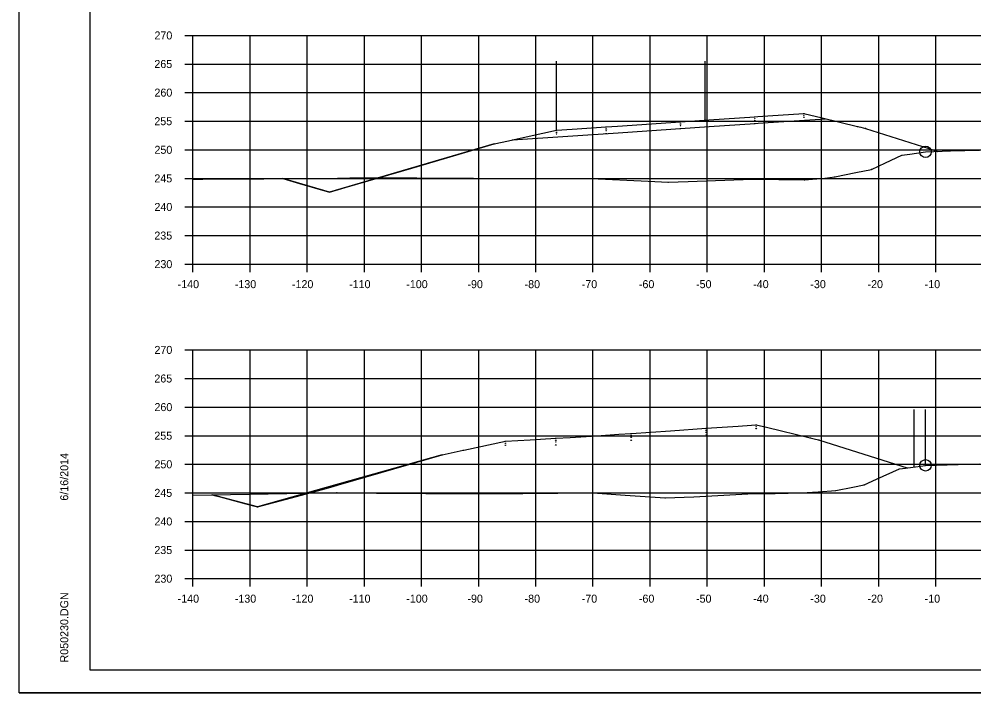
# Model space of a CAD drawing. Extents: x 1300404 to 1323571, y 234004 to 252077.
# Drawn here: x 1315546.9 to 1315713.9, y 241275.1 to 241392.9 of the extents above; entities that cross this region are included whole.
import ezdxf

# ---------------------------------------------------------------- set-up
doc = ezdxf.new("R2010")
doc.units = 0
for name, color, linetype in [('Default', 7, 'Continuous'), ('R_Axis', 7, 'Continuous'), ('R_Axis Annot', 7, 'Continuous'), ('R_Border', 7, 'Continuous'), ('R_Draft', 7, 'Continuous'), ('R_Exist Surface', 7, 'Continuous'), ('R_Fin Surface', 7, 'Continuous'), ('R_Grid', 7, 'Continuous'), ('R_MOT', 7, 'Continuous'), ('R_No Plot', 7, 'Continuous')]:
    doc.layers.add(name, color=color, linetype=linetype)

msp = doc.modelspace()

# ---------------------------------------------------------------- linework, layer by layer
at = {"layer": 'Default'}
for p, q in [((1315559.28, 241279.09), (1315559.28, 241484.55)), ((1315875.46, 241279.09), (1315559.28, 241279.09))]:
    msp.add_line(p, q, dxfattribs=at)
at = {"layer": 'R_Axis'}
for p, q in [((1315575.88, 241390.09), (1315577.28, 241390.09)), ((1315577.28, 241350.09), (1315577.28, 241390.09)), ((1315575.88, 241385.09), (1315577.28, 241385.09)), ((1315575.88, 241380.09), (1315577.28, 241380.09)), ((1315575.88, 241375.09), (1315577.28, 241375.09)), ((1315575.88, 241370.09), (1315577.28, 241370.09)), ((1315575.88, 241365.09), (1315577.28, 241365.09)), ((1315575.88, 241360.09), (1315577.28, 241360.09)), ((1315575.88, 241355.09), (1315577.28, 241355.09)), ((1315575.88, 241350.09), (1315577.28, 241350.09)), ((1315577.28, 241350.09), (1315857.28, 241350.09)), ((1315577.28, 241348.69), (1315577.28, 241350.09)), ((1315587.28, 241348.69), (1315587.28, 241350.09)), ((1315597.28, 241348.69), (1315597.28, 241350.09)), ((1315607.28, 241348.69), (1315607.28, 241350.09)), ((1315617.28, 241348.69), (1315617.28, 241350.09)), ((1315627.28, 241348.69), (1315627.28, 241350.09)), ((1315637.28, 241348.69), (1315637.28, 241350.09)), ((1315647.28, 241348.69), (1315647.28, 241350.09)), ((1315657.28, 241348.69), (1315657.28, 241350.09)), ((1315667.28, 241348.69), (1315667.28, 241350.09)), ((1315677.28, 241348.69), (1315677.28, 241350.09)), ((1315687.28, 241348.69), (1315687.28, 241350.09)), ((1315697.28, 241348.69), (1315697.28, 241350.09)), ((1315707.28, 241348.69), (1315707.28, 241350.09)), ((1315575.88, 241335.09), (1315577.28, 241335.09)), ((1315577.28, 241295.09), (1315577.28, 241335.09)), ((1315575.88, 241330.09), (1315577.28, 241330.09)), ((1315575.88, 241325.09), (1315577.28, 241325.09)), ((1315575.88, 241320.09), (1315577.28, 241320.09)), ((1315575.88, 241315.09), (1315577.28, 241315.09)), ((1315575.88, 241310.09), (1315577.28, 241310.09)), ((1315575.88, 241305.09), (1315577.28, 241305.09)), ((1315575.88, 241300.09), (1315577.28, 241300.09)), ((1315575.88, 241295.09), (1315577.28, 241295.09)), ((1315577.28, 241295.09), (1315857.28, 241295.09)), ((1315577.28, 241293.69), (1315577.28, 241295.09)), ((1315587.28, 241293.69), (1315587.28, 241295.09)), ((1315597.28, 241293.69), (1315597.28, 241295.09)), ((1315607.28, 241293.69), (1315607.28, 241295.09)), ((1315617.28, 241293.69), (1315617.28, 241295.09)), ((1315627.28, 241293.69), (1315627.28, 241295.09)), ((1315637.28, 241293.69), (1315637.28, 241295.09)), ((1315647.28, 241293.69), (1315647.28, 241295.09)), ((1315657.28, 241293.69), (1315657.28, 241295.09)), ((1315667.28, 241293.69), (1315667.28, 241295.09)), ((1315677.28, 241293.69), (1315677.28, 241295.09)), ((1315687.28, 241293.69), (1315687.28, 241295.09)), ((1315697.28, 241293.69), (1315697.28, 241295.09)), ((1315707.28, 241293.69), (1315707.28, 241295.09))]:
    msp.add_line(p, q, dxfattribs=at)
at = {"layer": 'R_Border'}
msp.add_line((1315559.28, 241279.09), (1315559.28, 241279.09), dxfattribs=at)
at = {"layer": 'R_Draft'}
for points in [[(1315675.57, 241375.91), (1315675.62, 241375.81), (1315675.52, 241375.81)], [(1315684.19, 241376.5), (1315684.24, 241376.4), (1315684.14, 241376.4)], [(1315684.19, 241376.16), (1315684.24, 241376.06), (1315684.14, 241376.06)], [(1315684.19, 241375.83), (1315684.24, 241375.73), (1315684.14, 241375.73)], [(1315649.59, 241374.15), (1315649.64, 241374.05), (1315649.54, 241374.05)], [(1315662.59, 241375.03), (1315662.64, 241374.93), (1315662.54, 241374.93)], [(1315662.59, 241374.69), (1315662.64, 241374.59), (1315662.54, 241374.59)], [(1315662.59, 241374.36), (1315662.64, 241374.26), (1315662.54, 241374.26)], [(1315675.57, 241375.58), (1315675.62, 241375.48), (1315675.52, 241375.48)], [(1315675.57, 241375.25), (1315675.62, 241375.15), (1315675.52, 241375.15)], [(1315675.57, 241374.74), (1315675.62, 241374.64), (1315675.52, 241374.64)], [(1315693.54, 241374.23), (1315693.59, 241374.13), (1315693.49, 241374.13)], [(1315640.89, 241373.57), (1315640.94, 241373.47), (1315640.84, 241373.47)], [(1315640.89, 241373.23), (1315640.94, 241373.13), (1315640.84, 241373.13)], [(1315640.89, 241372.9), (1315640.94, 241372.8), (1315640.84, 241372.8)], [(1315649.59, 241373.82), (1315649.64, 241373.72), (1315649.54, 241373.72)], [(1315649.59, 241373.48), (1315649.64, 241373.38), (1315649.54, 241373.38)], [(1315649.59, 241372.98), (1315649.64, 241372.88), (1315649.54, 241372.88)], [(1315662.59, 241373.86), (1315662.64, 241373.76), (1315662.54, 241373.76)], [(1315694.94, 241373.89), (1315694.99, 241373.79), (1315694.89, 241373.79)], [(1315630, 241371.18), (1315630.05, 241371.08), (1315629.95, 241371.08)], [(1315633.24, 241371.89), (1315633.29, 241371.79), (1315633.19, 241371.79)], [(1315701.31, 241369.17), (1315701.36, 241369.07), (1315701.26, 241369.07)], [(1315707.59, 241369.85), (1315707.64, 241369.75), (1315707.54, 241369.75)], [(1315707.59, 241369.85), (1315707.64, 241369.75), (1315707.54, 241369.75)], [(1315695.98, 241366.72), (1315696.03, 241366.62), (1315695.93, 241366.62)], [(1315593.01, 241365.1), (1315593.06, 241365), (1315592.96, 241365)], [(1315593.01, 241365.1), (1315593.06, 241365), (1315592.96, 241365)], [(1315616.37, 241365.23), (1315616.42, 241365.13), (1315616.32, 241365.13)], [(1315646.94, 241365.12), (1315646.99, 241365.02), (1315646.89, 241365.02)], [(1315660.45, 241364.46), (1315660.5, 241364.36), (1315660.4, 241364.36)], [(1315675.26, 241365.01), (1315675.31, 241364.91), (1315675.21, 241364.91)], [(1315684.28, 241364.9), (1315684.33, 241364.8), (1315684.23, 241364.8)], [(1315689.61, 241365.43), (1315689.66, 241365.33), (1315689.56, 241365.33)], [(1315601.19, 241362.75), (1315601.24, 241362.65), (1315601.14, 241362.65)], [(1315653.95, 241320.53), (1315654, 241320.43), (1315653.9, 241320.43)], [(1315667.09, 241321.43), (1315667.14, 241321.33), (1315667.04, 241321.33)], [(1315667.09, 241321.1), (1315667.14, 241321), (1315667.04, 241321)], [(1315667.09, 241320.77), (1315667.14, 241320.67), (1315667.04, 241320.67)], [(1315675.83, 241322.04), (1315675.88, 241321.94), (1315675.78, 241321.94)], [(1315675.83, 241321.71), (1315675.88, 241321.61), (1315675.78, 241321.61)], [(1315675.83, 241321.38), (1315675.88, 241321.28), (1315675.78, 241321.28)], [(1315631.95, 241319.17), (1315632, 241319.07), (1315631.9, 241319.07)], [(1315631.95, 241318.83), (1315632, 241318.73), (1315631.9, 241318.73)], [(1315640.76, 241319.69), (1315640.81, 241319.59), (1315640.71, 241319.59)], [(1315640.76, 241319.36), (1315640.81, 241319.26), (1315640.71, 241319.26)], [(1315640.76, 241319.03), (1315640.81, 241318.93), (1315640.71, 241318.93)], [(1315653.95, 241320.2), (1315654, 241320.1), (1315653.9, 241320.1)], [(1315653.95, 241319.87), (1315654, 241319.77), (1315653.9, 241319.77)], [(1315653.95, 241319.37), (1315654, 241319.27), (1315653.9, 241319.27)], [(1315667.09, 241320.26), (1315667.14, 241320.16), (1315667.04, 241320.16)], [(1315685.29, 241319.77), (1315685.34, 241319.67), (1315685.24, 241319.67)], [(1315686.71, 241319.43), (1315686.76, 241319.33), (1315686.66, 241319.33)], [(1315624.58, 241317.58), (1315624.63, 241317.48), (1315624.53, 241317.48)], [(1315631.95, 241318.5), (1315632, 241318.4), (1315631.9, 241318.4)], [(1315640.76, 241318.53), (1315640.81, 241318.43), (1315640.71, 241318.43)], [(1315620.91, 241316.79), (1315620.96, 241316.69), (1315620.86, 241316.69)], [(1315700.88, 241314.33), (1315700.93, 241314.23), (1315700.83, 241314.23)], [(1315702.27, 241314.52), (1315702.32, 241314.42), (1315702.22, 241314.42)], [(1315702.27, 241314.52), (1315702.32, 241314.42), (1315702.22, 241314.42)], [(1315689.74, 241310.53), (1315689.79, 241310.43), (1315689.69, 241310.43)], [(1315694.73, 241311.53), (1315694.78, 241311.43), (1315694.68, 241311.43)], [(1315580.63, 241309.8), (1315580.68, 241309.7), (1315580.58, 241309.7)], [(1315580.63, 241309.8), (1315580.68, 241309.7), (1315580.58, 241309.7)], [(1315602.48, 241310.18), (1315602.53, 241310.08), (1315602.43, 241310.08)], [(1315626.3, 241310.01), (1315626.35, 241309.91), (1315626.25, 241309.91)], [(1315647.24, 241310.12), (1315647.29, 241310.02), (1315647.19, 241310.02)], [(1315659.9, 241309.28), (1315659.95, 241309.18), (1315659.85, 241309.18)], [(1315676.29, 241310.05), (1315676.34, 241309.95), (1315676.24, 241309.95)], [(1315683.75, 241310.13), (1315683.8, 241310.03), (1315683.7, 241310.03)], [(1315588.6, 241307.67), (1315588.65, 241307.57), (1315588.55, 241307.57)]]:
    msp.add_lwpolyline(points, close=True, dxfattribs=at)
at = {"layer": 'R_Exist Surface'}
for points in [[(1315577.28, 241364.9), (1315579, 241364.94), (1315600.35, 241365.08), (1315604.72, 241365.17), (1315616.37, 241365.18), (1315626.36, 241365.11), (1315631.42, 241365.07), (1315646.94, 241365.07), (1315656.93, 241364.62), (1315660.45, 241364.41), (1315663.91, 241364.55), (1315675.13, 241364.96), (1315675.26, 241364.96), (1315675.3, 241364.96), (1315684.28, 241364.85), (1315687.82, 241365.15), (1315689.61, 241365.38), (1315693.28, 241366.12), (1315695.98, 241366.67), (1315698.47, 241367.81), (1315701.31, 241369.12), (1315702.71, 241369.34), (1315705.47, 241369.73), (1315709.82, 241369.88), (1315717.41, 241370.11)], [(1315577.28, 241309.7), (1315597.01, 241310.04), (1315598.95, 241310.09), (1315599.83, 241310.11), (1315602.48, 241310.13), (1315609.39, 241310.02), (1315618.05, 241309.95), (1315621.57, 241309.95), (1315626.3, 241309.96), (1315635, 241309.99), (1315647.24, 241310.07), (1315652.93, 241309.67), (1315659.9, 241309.23), (1315664.95, 241309.39), (1315675.41, 241309.95), (1315676.29, 241310), (1315679.13, 241309.99), (1315683.75, 241310.08), (1315686.67, 241310.29), (1315689.74, 241310.48), (1315692.76, 241311.09), (1315694.73, 241311.48), (1315696.89, 241312.47), (1315700.88, 241314.28), (1315701.94, 241314.42), (1315705.47, 241314.9), (1315714.97, 241315.15)]]:
    msp.add_lwpolyline(points, dxfattribs=at)
at = {"layer": 'R_Fin Surface'}
for points in [[(1315593.01, 241365.05), (1315595.93, 241364.21), (1315601.19, 241362.7), (1315602.77, 241363.15), (1315603.94, 241363.49), (1315615.58, 241366.89), (1315627, 241370.24), (1315628.4, 241370.65), (1315630, 241371.13), (1315632.49, 241371.67), (1315633.24, 241371.84), (1315636.11, 241372.47), (1315640.89, 241373.52), (1315643.62, 241373.7), (1315649.59, 241374.1), (1315651.59, 241374.23), (1315662.59, 241374.98), (1315667.53, 241375.31), (1315675.57, 241375.86), (1315676.12, 241375.9), (1315677.87, 241376.02), (1315684.19, 241376.45), (1315687.4, 241375.67), (1315693.54, 241374.18), (1315694.12, 241374.04), (1315694.94, 241373.84), (1315706.02, 241370.31), (1315707.59, 241369.8)], [(1315580.63, 241309.75), (1315581.03, 241309.65), (1315582.03, 241309.38), (1315586.52, 241308.18), (1315588.6, 241307.62), (1315596.29, 241309.71), (1315600.34, 241310.81), (1315601.8, 241311.23), (1315602.74, 241311.5), (1315610.21, 241313.65), (1315620.91, 241316.74), (1315624.55, 241317.53), (1315624.58, 241317.53), (1315624.68, 241317.55), (1315631.95, 241319.12), (1315636.28, 241319.36), (1315640.76, 241319.64), (1315643.31, 241319.79), (1315647.95, 241320.09), (1315651.81, 241320.34), (1315653.95, 241320.48), (1315660.84, 241320.96), (1315667.09, 241321.38), (1315672.7, 241321.78), (1315675.03, 241321.93), (1315675.83, 241321.99), (1315677.62, 241321.56), (1315685.29, 241319.72), (1315685.98, 241319.56), (1315686.71, 241319.38), (1315699.09, 241315.48), (1315702.27, 241314.47)]]:
    msp.add_lwpolyline(points, dxfattribs=at)
at = {"layer": 'R_Grid'}
for p, q in [((1315577.28, 241390.09), (1315857.28, 241390.09)), ((1315577.28, 241350.09), (1315577.28, 241390.09)), ((1315587.28, 241350.09), (1315587.28, 241390.09)), ((1315597.28, 241350.09), (1315597.28, 241390.09)), ((1315607.28, 241350.09), (1315607.28, 241390.09)), ((1315617.28, 241350.09), (1315617.28, 241390.09)), ((1315627.28, 241350.09), (1315627.28, 241390.09)), ((1315637.28, 241350.09), (1315637.28, 241390.09)), ((1315647.28, 241350.09), (1315647.28, 241390.09)), ((1315657.28, 241350.09), (1315657.28, 241390.09)), ((1315667.28, 241350.09), (1315667.28, 241390.09)), ((1315677.28, 241350.09), (1315677.28, 241390.09)), ((1315687.28, 241350.09), (1315687.28, 241390.09)), ((1315697.28, 241350.09), (1315697.28, 241390.09)), ((1315707.28, 241350.09), (1315707.28, 241390.09)), ((1315577.28, 241385.09), (1315857.28, 241385.09)), ((1315577.28, 241380.09), (1315857.28, 241380.09)), ((1315577.28, 241375.09), (1315857.28, 241375.09)), ((1315577.28, 241370.09), (1315857.28, 241370.09)), ((1315577.28, 241365.09), (1315857.28, 241365.09)), ((1315577.28, 241360.09), (1315857.28, 241360.09)), ((1315577.28, 241355.09), (1315857.28, 241355.09)), ((1315577.28, 241350.09), (1315857.28, 241350.09)), ((1315577.28, 241335.09), (1315857.28, 241335.09)), ((1315577.28, 241295.09), (1315577.28, 241335.09)), ((1315587.28, 241295.09), (1315587.28, 241335.09)), ((1315597.28, 241295.09), (1315597.28, 241335.09)), ((1315607.28, 241295.09), (1315607.28, 241335.09)), ((1315617.28, 241295.09), (1315617.28, 241335.09)), ((1315627.28, 241295.09), (1315627.28, 241335.09)), ((1315637.28, 241295.09), (1315637.28, 241335.09)), ((1315647.28, 241295.09), (1315647.28, 241335.09)), ((1315657.28, 241295.09), (1315657.28, 241335.09)), ((1315667.28, 241295.09), (1315667.28, 241335.09)), ((1315677.28, 241295.09), (1315677.28, 241335.09)), ((1315687.28, 241295.09), (1315687.28, 241335.09)), ((1315697.28, 241295.09), (1315697.28, 241335.09)), ((1315707.28, 241295.09), (1315707.28, 241335.09)), ((1315577.28, 241330.09), (1315857.28, 241330.09)), ((1315577.28, 241325.09), (1315857.28, 241325.09)), ((1315577.28, 241320.09), (1315857.28, 241320.09)), ((1315577.28, 241315.09), (1315857.28, 241315.09)), ((1315577.28, 241310.09), (1315857.28, 241310.09)), ((1315577.28, 241305.09), (1315857.28, 241305.09)), ((1315577.28, 241300.09), (1315857.28, 241300.09)), ((1315577.28, 241295.09), (1315857.28, 241295.09))]:
    msp.add_line(p, q, dxfattribs=at)
at = {"layer": 'R_MOT'}
for p, q in [((1315640.89, 241373.52), (1315640.89, 241385.61)), ((1315666.89, 241375.33), (1315666.89, 241385.61)), ((1315703.47, 241314.57), (1315703.47, 241324.67)), ((1315705.47, 241314.9), (1315705.47, 241324.67))]:
    msp.add_line(p, q, dxfattribs=at)
msp.add_lwpolyline([(1315633.17, 241371.82), (1315651.67, 241373.07), (1315667.61, 241374.14), (1315675.65, 241374.69), (1315676.2, 241374.73), (1315677.94, 241374.85), (1315687.97, 241375.53)], dxfattribs=at)
at = {"layer": 'R_No Plot'}
msp.add_line((1315546.87, 241275.11), (1315880.21, 241275.11), dxfattribs=at)
for points in [[(1315546.87, 241488.45), (1315880.21, 241488.45), (1315880.21, 241275.11), (1315546.87, 241275.11)], [(1315793.2, 241484.55), (1315793.2, 241474.67), (1315828.93, 241474.67), (1315828.93, 241471.75), (1315852.13, 241471.75), (1315852.13, 241449.63), (1315875.46, 241449.63), (1315875.46, 241279.09), (1315559.28, 241279.09), (1315559.28, 241484.55)]]:
    msp.add_lwpolyline(points, close=True, dxfattribs=at)
for points in [[(1315630, 241371.13), (1315601.19, 241362.7), (1315593.01, 241365.05)], [(1315630, 241371.13), (1315601.19, 241362.7), (1315593.01, 241365.05)], [(1315630, 241371.13), (1315601.19, 241362.7), (1315593.01, 241365.05)], [(1315630, 241371.13), (1315601.19, 241362.7), (1315593.01, 241365.05)], [(1315630, 241371.13), (1315601.19, 241362.7), (1315593.01, 241365.05)], [(1315601.19, 241362.7), (1315593.01, 241365.05)], [(1315620.91, 241316.74), (1315588.6, 241307.62), (1315580.63, 241309.75)], [(1315620.91, 241316.74), (1315588.6, 241307.62), (1315580.63, 241309.75)], [(1315620.91, 241316.74), (1315588.6, 241307.62), (1315580.63, 241309.75)], [(1315620.91, 241316.74), (1315588.6, 241307.62), (1315580.63, 241309.75)], [(1315620.91, 241316.74), (1315588.6, 241307.62), (1315580.63, 241309.75)], [(1315588.6, 241307.62), (1315580.63, 241309.75)]]:
    msp.add_lwpolyline(points, dxfattribs=at)
for centre in [(1315705.47, 241369.73), (1315705.47, 241314.9)]:
    msp.add_circle(centre, 1, dxfattribs=at)

# ---------------------------------------------------------------- texts
at = {"layer": 'R_Axis'}
for p in [(1315577.28, 241350.09), (1315577.28, 241295.09)]:
    msp.add_text('-', height=0.0001, dxfattribs=at).set_placement(p)
at = {"layer": 'R_Axis Annot'}
for s, p in [('270', (1315570.55, 241389.39)), ('265', (1315570.53, 241384.39)), ('260', (1315570.55, 241379.39)), ('255', (1315570.53, 241374.39)), ('250', (1315570.55, 241369.39)), ('245', (1315570.53, 241364.39)), ('240', (1315570.55, 241359.39)), ('235', (1315570.53, 241354.39)), ('230', (1315570.55, 241349.39)), ('-140', (1315574.61, 241345.89)), ('-130', (1315584.61, 241345.89)), ('-120', (1315594.61, 241345.89)), ('-110', (1315604.61, 241345.89)), ('-100', (1315614.61, 241345.89)), ('-90', (1315625.31, 241345.89)), ('-80', (1315635.31, 241345.89)), ('-70', (1315645.31, 241345.89)), ('-60', (1315655.31, 241345.89)), ('-50', (1315665.31, 241345.89)), ('-40', (1315675.31, 241345.89)), ('-30', (1315685.31, 241345.89)), ('-20', (1315695.31, 241345.89)), ('-10', (1315705.31, 241345.89)), ('270', (1315570.55, 241334.39)), ('265', (1315570.53, 241329.39)), ('260', (1315570.55, 241324.39)), ('255', (1315570.53, 241319.39)), ('250', (1315570.55, 241314.39)), ('245', (1315570.53, 241309.39)), ('240', (1315570.55, 241304.39)), ('235', (1315570.53, 241299.39)), ('230', (1315570.55, 241294.39)), ('-140', (1315574.61, 241290.89)), ('-130', (1315584.61, 241290.89)), ('-120', (1315594.61, 241290.89)), ('-110', (1315604.61, 241290.89)), ('-100', (1315614.61, 241290.89)), ('-90', (1315625.31, 241290.89)), ('-80', (1315635.31, 241290.89)), ('-70', (1315645.31, 241290.89)), ('-60', (1315655.31, 241290.89)), ('-50', (1315665.31, 241290.89)), ('-40', (1315675.31, 241290.89)), ('-30', (1315685.31, 241290.89)), ('-20', (1315695.31, 241290.89)), ('-10', (1315705.31, 241290.89))]:
    msp.add_text(s, height=1.4, dxfattribs=at).set_placement(p)
at = {"layer": 'R_Border'}
for s, p in [('6/16/2014', (1315555.47, 241308.73)), ('R050230.DGN', (1315555.47, 241280.42))]:
    msp.add_text(s, height=1.4, rotation=90, dxfattribs=at).set_placement(p)

doc.saveas('drawing.dxf')
